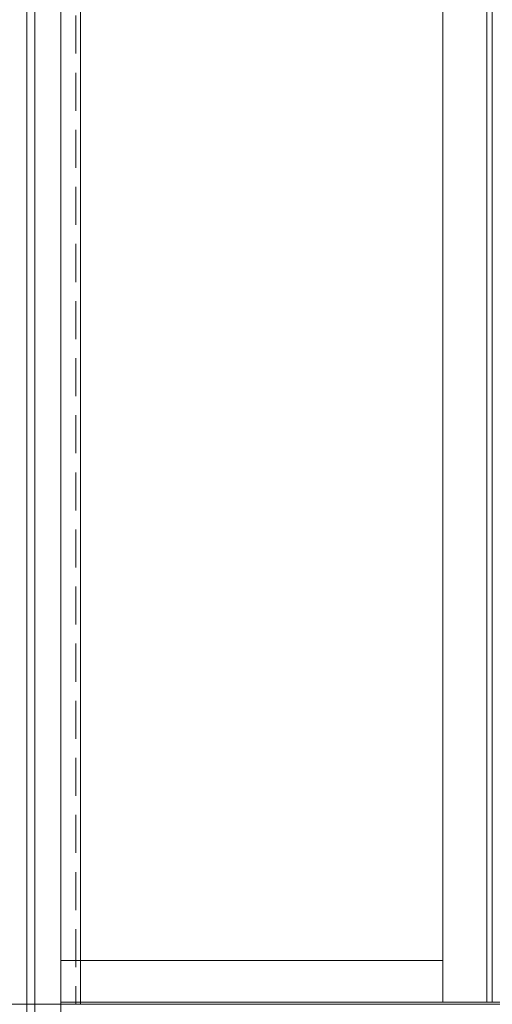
# Model space of a CAD drawing. Header units: millimetres. Extents: x 402 to 79005, y -7782 to 89952.
# Tile 277 of 423: x 39848 to 39907, y 23980 to 24104. Entities that reach past the tile are written whole.
import ezdxf

# ---------------------------------------------------------------- set-up
doc = ezdxf.new("R2010")
doc.units = ezdxf.units.MM
doc.header["$LTSCALE"] = 10
doc.linetypes.add('Ukryty', pattern=[7.14375, 4.7625, -2.38125])
doc.layers.get('0').update_dxf_attribs({"lineweight": 0})
for name, color, linetype, lineweight in [('0_A_WYMIAROWANIE', 1, 'Continuous', 5), ('AM_0', 7, 'Continuous', 50), ('LDGuides-AM_0', 7, 'Continuous', 50), ('LDRailBrackets-AM_0', 7, 'Continuous', 50), ('LDShaft-AM_0', 7, 'Continuous', 50), ('S-BEAM', 12, 'Continuous', 25)]:
    doc.layers.add(name, color=color, linetype=linetype, lineweight=lineweight)

# ---------------------------------------------------------------- blocks, each defined once
blk = doc.blocks.new('zw$16F3')
at = {"layer": 'AM_0', "lineweight": 0}
blk.add_line((184.63, 139.5), (136.78, 139.5), dxfattribs=at)
at = {"layer": 'LDGuides-AM_0', "lineweight": 0}
for p, q in [((132.53, -108.7), (132.53, 382.3)), ((132.53, 382.3), (132.53, -108.7)), ((133.53, 382.3), (133.53, -108.7)), ((133.53, -108.7), (133.53, 382.3)), ((136.78, -108.7), (136.78, 382.3)), ((184.63, 345.8), (184.63, 134.25)), ((190.13, 134.25), (190.13, 345.8)), ((190.13, 345.8), (190.13, 134.25)), ((190.83, 134.25), (190.83, 345.8))]:
    blk.add_line(p, q, dxfattribs=at)
at = {"layer": 'LDRailBrackets-AM_0', "lineweight": 0}
blk.add_line((197.33, 134.25), (136.78, 134.25), dxfattribs=at)
at = {"layer": 'LDShaft-AM_0', "lineweight": 0}
blk.add_line((136.78, 139.5), (184.63, 139.5), dxfattribs=at)
blk = doc.blocks.new('zw$D6CE')
at = {"layer": 'S-BEAM', "linetype": 'Ukryty', "lineweight": 18}
blk.add_line((1098, -12539.2), (1098, -14919.2), dxfattribs=at)
at = {"layer": 'S-BEAM', "lineweight": 18}
for p, q in [((1104, -14919.2), (1104, -12539.2)), ((1092, -14919.2), (996, -14919.2)), ((1092, -14919.2), (996, -14919.2)), ((2366.6, -14919.2), (1092, -14919.2)), ((1092, -14919.2), (1100.5, -14919.2))]:
    blk.add_line(p, q, dxfattribs=at)

msp = doc.modelspace()

# ---------------------------------------------------------------- block references
at = {"lineweight": 9, "xscale": 0.1, "yscale": 0.1, "zscale": 0.1}
msp.add_blockref('zw$D6CE', (39744.79, 25472.35), dxfattribs=at)
at = {"layer": '0_A_WYMIAROWANIE', "color": 1, "lineweight": 9}
msp.add_blockref('zw$16F3', (39715.92, 23846.42), dxfattribs=at)

doc.saveas('drawing.dxf')
